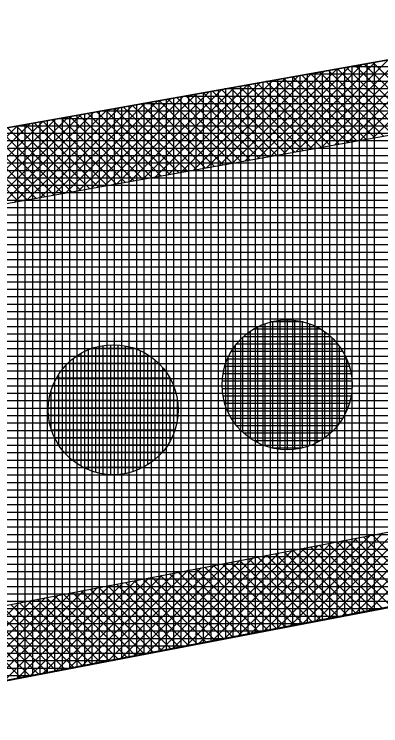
# Model space of a CAD drawing. Extents: x -565346 to -564154, y -1097386 to -1095620.
# Drawn here: x -564850.96 to -564841.09, y -1095799.12 to -1095779.97 of the extents above; entities that cross this region are included whole.
import ezdxf

# ---------------------------------------------------------------- set-up
doc = ezdxf.new("R2010")
doc.units = 0
for name, color, linetype in [('Vrstva 1', 7, 'Continuous'), ('Vrstva 13', 7, 'Continuous'), ('Vrstva 41', 7, 'Continuous'), ('Vrstva 42', 7, 'Continuous'), ('Vrstva 43', 7, 'Continuous'), ('Vrstva 44', 7, 'Continuous')]:
    doc.layers.add(name, color=color, linetype=linetype)

msp = doc.modelspace()

# ---------------------------------------------------------------- linework, layer by layer
at = {"layer": 'Vrstva 1'}
msp.add_line((-564877.52, -1095802.97), (-564694, -1095767.75), dxfattribs=at)
at = {"layer": 'Vrstva 13'}
msp.add_line((-564879.81, -1095788.15), (-564772.2, -1095768.91), dxfattribs=at)
at = {"layer": 'Vrstva 41'}
for p, q in [((-564841.643, -1095783.358), (-564839.169, -1095780.884)), ((-564841.298, -1095783.296), (-564838.824, -1095780.822)), ((-564842.676, -1095783.542), (-564840.202, -1095781.068)), ((-564842.332, -1095783.481), (-564839.858, -1095781.007)), ((-564841.987, -1095783.419), (-564839.513, -1095780.945)), ((-564843.709, -1095783.727), (-564841.235, -1095781.253)), ((-564843.365, -1095783.666), (-564840.891, -1095781.192)), ((-564843.021, -1095783.604), (-564840.547, -1095781.13)), ((-564839.577, -1095782.988), (-564841.3, -1095781.265)), ((-564844.743, -1095783.912), (-564842.269, -1095781.438)), ((-564844.398, -1095783.85), (-564841.924, -1095781.376)), ((-564844.054, -1095783.789), (-564841.58, -1095781.315)), ((-564840.536, -1095783.16), (-564842.26, -1095781.436)), ((-564840.296, -1095783.117), (-564842.02, -1095781.393)), ((-564840.057, -1095783.074), (-564841.78, -1095781.35)), ((-564839.817, -1095783.031), (-564841.54, -1095781.308)), ((-564845.776, -1095784.097), (-564843.302, -1095781.623)), ((-564845.432, -1095784.035), (-564842.958, -1095781.561)), ((-564845.087, -1095783.973), (-564842.613, -1095781.499)), ((-564841.736, -1095783.374), (-564843.46, -1095781.651)), ((-564841.496, -1095783.331), (-564843.22, -1095781.608)), ((-564841.256, -1095783.289), (-564842.98, -1095781.565)), ((-564841.016, -1095783.246), (-564842.74, -1095781.522)), ((-564840.776, -1095783.203), (-564842.5, -1095781.479)), ((-564846.809, -1095784.281), (-564844.335, -1095781.807)), ((-564846.465, -1095784.22), (-564843.991, -1095781.746)), ((-564846.12, -1095784.158), (-564843.646, -1095781.684)), ((-564842.696, -1095783.546), (-564844.419, -1095781.822)), ((-564842.456, -1095783.503), (-564844.18, -1095781.779)), ((-564842.216, -1095783.46), (-564843.94, -1095781.737)), ((-564841.976, -1095783.417), (-564843.7, -1095781.694)), ((-564847.842, -1095784.466), (-564845.369, -1095781.992)), ((-564847.498, -1095784.404), (-564845.024, -1095781.93)), ((-564847.154, -1095784.343), (-564844.68, -1095781.869)), ((-564843.896, -1095783.76), (-564845.619, -1095782.037)), ((-564843.656, -1095783.718), (-564845.379, -1095781.994)), ((-564843.416, -1095783.675), (-564845.139, -1095781.951)), ((-564843.176, -1095783.632), (-564844.899, -1095781.908)), ((-564842.936, -1095783.589), (-564844.659, -1095781.865)), ((-564848.876, -1095784.651), (-564846.402, -1095782.177)), ((-564848.531, -1095784.589), (-564846.057, -1095782.115)), ((-564848.187, -1095784.528), (-564845.713, -1095782.054)), ((-564844.855, -1095783.932), (-564846.579, -1095782.208)), ((-564844.615, -1095783.889), (-564846.339, -1095782.166)), ((-564844.376, -1095783.846), (-564846.099, -1095782.123)), ((-564844.136, -1095783.803), (-564845.859, -1095782.08)), ((-564850.253, -1095784.897), (-564847.779, -1095782.423)), ((-564849.909, -1095784.836), (-564847.435, -1095782.362)), ((-564849.565, -1095784.774), (-564847.091, -1095782.3)), ((-564849.22, -1095784.712), (-564846.746, -1095782.238)), ((-564846.055, -1095784.146), (-564847.779, -1095782.423)), ((-564845.815, -1095784.104), (-564847.539, -1095782.38)), ((-564845.575, -1095784.061), (-564847.299, -1095782.337)), ((-564845.335, -1095784.018), (-564847.059, -1095782.294)), ((-564845.095, -1095783.975), (-564846.819, -1095782.251)), ((-564851.287, -1095785.082), (-564848.813, -1095782.608)), ((-564850.942, -1095785.02), (-564848.468, -1095782.546)), ((-564850.598, -1095784.959), (-564848.124, -1095782.485)), ((-564847.015, -1095784.318), (-564848.738, -1095782.595)), ((-564846.775, -1095784.275), (-564848.498, -1095782.552)), ((-564846.535, -1095784.232), (-564848.259, -1095782.509)), ((-564846.295, -1095784.189), (-564848.019, -1095782.466)), ((-564852.32, -1095785.267), (-564849.846, -1095782.793)), ((-564851.976, -1095785.205), (-564849.502, -1095782.731)), ((-564851.631, -1095785.143), (-564849.157, -1095782.669)), ((-564847.975, -1095784.49), (-564849.698, -1095782.766)), ((-564847.735, -1095784.447), (-564849.458, -1095782.723)), ((-564847.495, -1095784.404), (-564849.218, -1095782.68)), ((-564847.255, -1095784.361), (-564848.978, -1095782.637)), ((-564853.353, -1095785.451), (-564850.879, -1095782.977)), ((-564853.009, -1095785.39), (-564850.535, -1095782.916)), ((-564852.664, -1095785.328), (-564850.19, -1095782.854)), ((-564849.174, -1095784.704), (-564850.898, -1095782.981)), ((-564848.934, -1095784.661), (-564850.658, -1095782.938)), ((-564848.695, -1095784.618), (-564850.418, -1095782.895)), ((-564848.455, -1095784.575), (-564850.178, -1095782.852)), ((-564848.215, -1095784.533), (-564849.938, -1095782.809)), ((-564850.134, -1095784.876), (-564851.858, -1095783.152)), ((-564849.894, -1095784.833), (-564851.618, -1095783.109)), ((-564849.654, -1095784.79), (-564851.378, -1095783.066)), ((-564849.414, -1095784.747), (-564851.138, -1095783.024)), ((-564850.854, -1095785.004), (-564852.577, -1095783.281)), ((-564850.614, -1095784.962), (-564852.338, -1095783.238)), ((-564850.374, -1095784.919), (-564852.098, -1095783.195)), ((-564841.425, -1095796.028), (-564838.925, -1095793.528)), ((-564842.126, -1095796.163), (-564839.625, -1095793.663)), ((-564841.776, -1095796.096), (-564839.275, -1095793.595)), ((-564843.176, -1095796.365), (-564840.676, -1095793.864)), ((-564842.826, -1095796.298), (-564840.325, -1095793.797)), ((-564842.476, -1095796.23), (-564839.975, -1095793.73)), ((-564844.227, -1095796.567), (-564841.726, -1095794.066)), ((-564843.877, -1095796.5), (-564841.376, -1095793.999)), ((-564843.526, -1095796.432), (-564841.026, -1095793.931)), ((-564840.103, -1095795.774), (-564841.797, -1095794.079)), ((-564839.866, -1095795.728), (-564841.56, -1095794.034)), ((-564839.628, -1095795.683), (-564841.323, -1095793.988)), ((-564845.277, -1095796.769), (-564842.776, -1095794.267)), ((-564844.927, -1095796.702), (-564842.426, -1095794.2)), ((-564844.577, -1095796.634), (-564842.076, -1095794.133)), ((-564841.052, -1095795.956), (-564842.746, -1095794.262)), ((-564840.814, -1095795.911), (-564842.509, -1095794.216)), ((-564840.577, -1095795.865), (-564842.272, -1095794.171)), ((-564840.34, -1095795.819), (-564842.035, -1095794.125)), ((-564846.328, -1095796.971), (-564843.826, -1095794.469)), ((-564845.978, -1095796.904), (-564843.476, -1095794.402)), ((-564845.628, -1095796.836), (-564843.126, -1095794.334)), ((-564842.238, -1095796.184), (-564843.933, -1095794.489)), ((-564842.001, -1095796.139), (-564843.696, -1095794.444)), ((-564841.763, -1095796.093), (-564843.458, -1095794.398)), ((-564841.526, -1095796.048), (-564843.221, -1095794.353)), ((-564841.289, -1095796.002), (-564842.984, -1095794.307)), ((-564847.379, -1095797.173), (-564844.876, -1095794.67)), ((-564847.028, -1095797.106), (-564844.526, -1095794.603)), ((-564846.678, -1095797.038), (-564844.176, -1095794.536)), ((-564843.187, -1095796.367), (-564844.882, -1095794.672)), ((-564842.949, -1095796.321), (-564844.645, -1095794.626)), ((-564842.712, -1095796.276), (-564844.408, -1095794.58)), ((-564842.475, -1095796.23), (-564844.17, -1095794.535)), ((-564848.429, -1095797.375), (-564845.926, -1095794.872)), ((-564848.079, -1095797.308), (-564845.576, -1095794.805)), ((-564847.729, -1095797.24), (-564845.226, -1095794.737)), ((-564844.136, -1095796.549), (-564845.831, -1095794.854)), ((-564843.898, -1095796.504), (-564845.594, -1095794.808)), ((-564843.661, -1095796.458), (-564845.357, -1095794.763)), ((-564843.424, -1095796.413), (-564845.119, -1095794.717)), ((-564849.13, -1095797.51), (-564846.626, -1095795.006)), ((-564848.779, -1095797.443), (-564846.276, -1095794.939)), ((-564845.084, -1095796.732), (-564846.78, -1095795.036)), ((-564844.847, -1095796.686), (-564846.543, -1095794.99)), ((-564844.61, -1095796.641), (-564846.306, -1095794.945)), ((-564844.373, -1095796.595), (-564846.069, -1095794.899)), ((-564850.18, -1095797.712), (-564847.676, -1095795.208)), ((-564849.83, -1095797.645), (-564847.326, -1095795.141)), ((-564849.48, -1095797.577), (-564846.976, -1095795.073)), ((-564846.033, -1095796.914), (-564847.73, -1095795.218)), ((-564845.796, -1095796.869), (-564847.492, -1095795.172)), ((-564845.559, -1095796.823), (-564847.255, -1095795.127)), ((-564845.322, -1095796.778), (-564847.018, -1095795.081)), ((-564851.231, -1095797.914), (-564848.726, -1095795.409)), ((-564850.881, -1095797.847), (-564848.376, -1095795.342)), ((-564850.53, -1095797.779), (-564848.026, -1095795.275)), ((-564847.219, -1095797.143), (-564848.916, -1095795.446)), ((-564846.982, -1095797.097), (-564848.679, -1095795.4)), ((-564846.745, -1095797.051), (-564848.442, -1095795.355)), ((-564846.508, -1095797.006), (-564848.204, -1095795.309)), ((-564846.271, -1095796.96), (-564847.967, -1095795.264)), ((-564852.281, -1095798.116), (-564849.776, -1095795.611)), ((-564851.931, -1095798.049), (-564849.426, -1095795.544)), ((-564851.581, -1095797.981), (-564849.076, -1095795.476)), ((-564848.168, -1095797.325), (-564849.865, -1095795.628)), ((-564847.931, -1095797.279), (-564849.628, -1095795.582)), ((-564847.694, -1095797.234), (-564849.391, -1095795.537)), ((-564847.457, -1095797.188), (-564849.153, -1095795.491)), ((-564853.332, -1095798.318), (-564850.826, -1095795.812)), ((-564852.982, -1095798.251), (-564850.476, -1095795.745)), ((-564852.631, -1095798.183), (-564850.126, -1095795.678)), ((-564849.117, -1095797.507), (-564850.815, -1095795.81)), ((-564848.88, -1095797.462), (-564850.577, -1095795.765)), ((-564848.643, -1095797.416), (-564850.34, -1095795.719)), ((-564848.406, -1095797.371), (-564850.103, -1095795.673)), ((-564850.066, -1095797.69), (-564851.764, -1095795.992)), ((-564849.829, -1095797.644), (-564851.526, -1095795.947)), ((-564849.592, -1095797.599), (-564851.289, -1095795.901)), ((-564849.354, -1095797.553), (-564851.052, -1095795.856)), ((-564850.778, -1095797.827), (-564852.476, -1095796.129)), ((-564850.541, -1095797.781), (-564852.238, -1095796.083)), ((-564850.303, -1095797.736), (-564852.001, -1095796.038))]:
    msp.add_line(p, q, dxfattribs=at)
at = {"layer": 'Vrstva 42'}
for points in [[(-564914.4, -1095793.493), (-564914.094, -1095795.47), (-564879.505, -1095790.127), (-564771.848, -1095770.879), (-564727.148, -1095761.474), (-564727.54, -1095759.52), (-564772.2, -1095768.91), (-564879.81, -1095788.15)], [(-564912.15, -1095808.17), (-564912.447, -1095806.136), (-564877.814, -1095800.992), (-564725.004, -1095771.664), (-564724.6, -1095773.56), (-564877.52, -1095802.97)]]:
    msp.add_lwpolyline(points, close=True, dxfattribs=at)
at = {"layer": 'Vrstva 43'}
for p, q in [((-564841.27, -1095781.259), (-564841.27, -1095796.013)), ((-564842.27, -1095781.438), (-564842.27, -1095796.205)), ((-564842.07, -1095781.402), (-564842.07, -1095796.167)), ((-564765.022, -1095781.38), (-564841.945, -1095781.38)), ((-564841.87, -1095781.367), (-564841.87, -1095796.128)), ((-564841.67, -1095781.331), (-564841.67, -1095796.09)), ((-564841.47, -1095781.295), (-564841.47, -1095796.052)), ((-564843.47, -1095781.653), (-564843.47, -1095796.435)), ((-564843.27, -1095781.617), (-564843.27, -1095796.397)), ((-564843.07, -1095781.581), (-564843.07, -1095796.359)), ((-564766.064, -1095781.58), (-564843.064, -1095781.58)), ((-564842.87, -1095781.545), (-564842.87, -1095796.32)), ((-564842.67, -1095781.51), (-564842.67, -1095796.282)), ((-564842.47, -1095781.474), (-564842.47, -1095796.243)), ((-564844.47, -1095781.831), (-564844.47, -1095796.627)), ((-564844.27, -1095781.796), (-564844.27, -1095796.589)), ((-564767.106, -1095781.78), (-564844.182, -1095781.78)), ((-564844.07, -1095781.76), (-564844.07, -1095796.55)), ((-564843.87, -1095781.724), (-564843.87, -1095796.512)), ((-564843.67, -1095781.688), (-564843.67, -1095796.474)), ((-564845.47, -1095782.01), (-564845.47, -1095796.819)), ((-564768.148, -1095781.98), (-564845.301, -1095781.98)), ((-564845.27, -1095781.974), (-564845.27, -1095796.781)), ((-564845.07, -1095781.939), (-564845.07, -1095796.742)), ((-564844.87, -1095781.903), (-564844.87, -1095796.704)), ((-564844.67, -1095781.867), (-564844.67, -1095796.666)), ((-564846.67, -1095782.225), (-564846.67, -1095797.049)), ((-564846.47, -1095782.189), (-564846.47, -1095797.011)), ((-564769.19, -1095782.18), (-564846.42, -1095782.18)), ((-564846.27, -1095782.153), (-564846.27, -1095796.973)), ((-564846.07, -1095782.117), (-564846.07, -1095796.934)), ((-564845.87, -1095782.082), (-564845.87, -1095796.896)), ((-564845.67, -1095782.046), (-564845.67, -1095796.858)), ((-564847.67, -1095782.404), (-564847.67, -1095797.241)), ((-564770.232, -1095782.38), (-564847.538, -1095782.38)), ((-564847.47, -1095782.368), (-564847.47, -1095797.203)), ((-564847.27, -1095782.332), (-564847.27, -1095797.165)), ((-564847.07, -1095782.296), (-564847.07, -1095797.126)), ((-564846.87, -1095782.261), (-564846.87, -1095797.088)), ((-564848.67, -1095782.582), (-564848.67, -1095797.433)), ((-564771.274, -1095782.58), (-564848.657, -1095782.58)), ((-564848.47, -1095782.547), (-564848.47, -1095797.395)), ((-564848.27, -1095782.511), (-564848.27, -1095797.357)), ((-564848.07, -1095782.475), (-564848.07, -1095797.318)), ((-564847.87, -1095782.439), (-564847.87, -1095797.28)), ((-564849.87, -1095782.797), (-564849.87, -1095797.664)), ((-564772.316, -1095782.78), (-564849.775, -1095782.78)), ((-564849.67, -1095782.761), (-564849.67, -1095797.625)), ((-564849.47, -1095782.725), (-564849.47, -1095797.587)), ((-564849.27, -1095782.69), (-564849.27, -1095797.548)), ((-564849.07, -1095782.654), (-564849.07, -1095797.51)), ((-564848.87, -1095782.618), (-564848.87, -1095797.472)), ((-564773.359, -1095782.98), (-564850.894, -1095782.98)), ((-564850.87, -1095782.976), (-564850.87, -1095797.855)), ((-564850.67, -1095782.94), (-564850.67, -1095797.817)), ((-564850.47, -1095782.904), (-564850.47, -1095797.779)), ((-564850.27, -1095782.868), (-564850.27, -1095797.74)), ((-564850.07, -1095782.833), (-564850.07, -1095797.702)), ((-564774.401, -1095783.18), (-564852.013, -1095783.18)), ((-564775.443, -1095783.38), (-564853.131, -1095783.38)), ((-564776.485, -1095783.58), (-564854.25, -1095783.58)), ((-564777.527, -1095783.78), (-564855.368, -1095783.78)), ((-564778.569, -1095783.98), (-564856.487, -1095783.98)), ((-564779.611, -1095784.18), (-564857.606, -1095784.18)), ((-564780.654, -1095784.38), (-564858.724, -1095784.38)), ((-564781.696, -1095784.58), (-564859.843, -1095784.58)), ((-564782.738, -1095784.78), (-564860.961, -1095784.78)), ((-564783.78, -1095784.98), (-564862.08, -1095784.98)), ((-564784.822, -1095785.18), (-564863.199, -1095785.18)), ((-564785.864, -1095785.38), (-564864.317, -1095785.38)), ((-564786.906, -1095785.58), (-564865.436, -1095785.58)), ((-564787.948, -1095785.78), (-564866.555, -1095785.78)), ((-564788.991, -1095785.98), (-564867.673, -1095785.98)), ((-564790.033, -1095786.18), (-564868.792, -1095786.18)), ((-564791.075, -1095786.38), (-564869.91, -1095786.38)), ((-564792.117, -1095786.58), (-564871.029, -1095786.58)), ((-564793.159, -1095786.78), (-564872.148, -1095786.78)), ((-564794.201, -1095786.98), (-564873.266, -1095786.98)), ((-564795.243, -1095787.18), (-564874.385, -1095787.18)), ((-564796.286, -1095787.38), (-564875.503, -1095787.38)), ((-564797.328, -1095787.58), (-564876.622, -1095787.58)), ((-564798.37, -1095787.78), (-564877.741, -1095787.78)), ((-564799.412, -1095787.98), (-564878.859, -1095787.98)), ((-564800.454, -1095788.18), (-564880.012, -1095788.18)), ((-564801.496, -1095788.38), (-564881.359, -1095788.38)), ((-564802.538, -1095788.58), (-564882.706, -1095788.58)), ((-564803.581, -1095788.78), (-564884.052, -1095788.78)), ((-564804.623, -1095788.98), (-564885.399, -1095788.98)), ((-564805.665, -1095789.18), (-564886.746, -1095789.18)), ((-564806.707, -1095789.38), (-564888.093, -1095789.38)), ((-564807.749, -1095789.58), (-564889.439, -1095789.58)), ((-564808.791, -1095789.78), (-564890.786, -1095789.78)), ((-564809.833, -1095789.98), (-564892.133, -1095789.98)), ((-564810.875, -1095790.18), (-564893.48, -1095790.18)), ((-564811.918, -1095790.38), (-564894.827, -1095790.38)), ((-564812.96, -1095790.58), (-564896.173, -1095790.58)), ((-564814.002, -1095790.78), (-564897.52, -1095790.78)), ((-564815.044, -1095790.98), (-564898.867, -1095790.98)), ((-564816.086, -1095791.18), (-564900.214, -1095791.18)), ((-564817.128, -1095791.38), (-564901.56, -1095791.38)), ((-564818.17, -1095791.58), (-564902.907, -1095791.58)), ((-564819.213, -1095791.78), (-564904.254, -1095791.78)), ((-564820.255, -1095791.98), (-564905.601, -1095791.98)), ((-564821.297, -1095792.18), (-564906.947, -1095792.18)), ((-564822.339, -1095792.38), (-564908.294, -1095792.38)), ((-564823.381, -1095792.58), (-564909.641, -1095792.58)), ((-564824.423, -1095792.78), (-564910.988, -1095792.78)), ((-564825.465, -1095792.98), (-564912.335, -1095792.98)), ((-564826.507, -1095793.18), (-564913.681, -1095793.18)), ((-564827.55, -1095793.38), (-564915.028, -1095793.38)), ((-564828.592, -1095793.58), (-564916.375, -1095793.58)), ((-564829.634, -1095793.78), (-564917.722, -1095793.78)), ((-564830.676, -1095793.98), (-564919.068, -1095793.98)), ((-564831.718, -1095794.18), (-564920.415, -1095794.18)), ((-564832.76, -1095794.38), (-564921.762, -1095794.38)), ((-564833.802, -1095794.58), (-564923.109, -1095794.58)), ((-564834.845, -1095794.78), (-564924.456, -1095794.78)), ((-564835.887, -1095794.98), (-564925.802, -1095794.98)), ((-564836.929, -1095795.18), (-564927.149, -1095795.18)), ((-564837.971, -1095795.38), (-564928.496, -1095795.38)), ((-564839.013, -1095795.58), (-564929.843, -1095795.58)), ((-564840.055, -1095795.78), (-564931.189, -1095795.78)), ((-564841.097, -1095795.98), (-564932.536, -1095795.98)), ((-564842.14, -1095796.18), (-564933.883, -1095796.18)), ((-564843.182, -1095796.38), (-564935.23, -1095796.38)), ((-564844.224, -1095796.58), (-564936.577, -1095796.58)), ((-564845.266, -1095796.78), (-564937.923, -1095796.78)), ((-564846.308, -1095796.98), (-564939.27, -1095796.98)), ((-564847.35, -1095797.18), (-564940.617, -1095797.18)), ((-564848.392, -1095797.38), (-564941.964, -1095797.38)), ((-564849.434, -1095797.58), (-564943.31, -1095797.58)), ((-564850.477, -1095797.78), (-564944.657, -1095797.78))]:
    msp.add_line(p, q, dxfattribs=at)
msp.add_lwpolyline([(-564584.17, -1095730.99), (-564361.01, -1095672.63), (-564329.81, -1095662.26), (-564326.21, -1095642.73), (-564394.52, -1095662.95), (-564454.33, -1095677.56), (-564516.6, -1095690.89), (-564574.04, -1095705.03), (-564590.74, -1095715.12), (-564631.48, -1095731.18), (-564693.31, -1095752.31), (-564772.2, -1095768.91), (-564879.81, -1095788.15), (-565039.47, -1095811.86), (-565040.85, -1095849.94), (-565025.81, -1095848.33), (-565025.24, -1095824.91), (-564877.52, -1095802.97), (-564694, -1095767.75), (-564603.8, -1095739.23), (-564594.74, -1095734.52)], close=True, dxfattribs=at)
at = {"layer": 'Vrstva 44'}
for p, q in [((-564844.21, -1095788.3), (-564844.21, -1095791.587)), ((-564843.183, -1095788.25), (-564844.048, -1095788.25)), ((-564844.01, -1095788.241), (-564844.01, -1095791.648)), ((-564843.81, -1095788.207), (-564843.81, -1095791.682)), ((-564843.61, -1095788.195), (-564843.61, -1095791.692)), ((-564843.41, -1095788.207), (-564843.41, -1095791.68)), ((-564843.21, -1095788.243), (-564843.21, -1095791.645)), ((-564843.01, -1095788.304), (-564843.01, -1095791.586)), ((-564844.61, -1095788.507), (-564844.61, -1095791.381)), ((-564842.707, -1095788.45), (-564844.524, -1095788.45)), ((-564844.41, -1095788.386), (-564844.41, -1095791.502)), ((-564842.81, -1095788.391), (-564842.81, -1095791.496)), ((-564842.61, -1095788.513), (-564842.61, -1095791.375)), ((-564844.81, -1095788.666), (-564844.81, -1095791.22)), ((-564842.439, -1095788.65), (-564844.791, -1095788.65)), ((-564842.41, -1095788.676), (-564842.41, -1095791.212)), ((-564848.77, -1095788.93), (-564848.77, -1095792.297)), ((-564848.57, -1095788.887), (-564848.57, -1095792.34)), ((-564848.37, -1095788.868), (-564848.37, -1095792.361)), ((-564848.17, -1095788.87), (-564848.17, -1095792.359)), ((-564847.97, -1095788.896), (-564847.97, -1095792.332)), ((-564845.01, -1095788.89), (-564845.01, -1095790.997)), ((-564842.25, -1095788.85), (-564844.978, -1095788.85)), ((-564842.21, -1095788.903), (-564842.21, -1095790.988)), ((-564849.17, -1095789.101), (-564849.17, -1095792.127)), ((-564848.97, -1095789.002), (-564848.97, -1095792.227)), ((-564847.7, -1095788.97), (-564848.89, -1095788.97)), ((-564847.77, -1095788.945), (-564847.77, -1095792.282)), ((-564847.57, -1095789.023), (-564847.57, -1095792.206)), ((-564842.112, -1095789.05), (-564845.118, -1095789.05)), ((-564849.37, -1095789.234), (-564849.37, -1095791.994)), ((-564847.307, -1095789.17), (-564849.279, -1095789.17)), ((-564847.37, -1095789.13), (-564847.37, -1095792.099)), ((-564847.17, -1095789.274), (-564847.17, -1095791.953)), ((-564842.008, -1095789.25), (-564845.219, -1095789.25)), ((-564845.21, -1095789.228), (-564845.21, -1095790.662)), ((-564842.01, -1095789.245), (-564842.01, -1095790.638)), ((-564849.57, -1095789.419), (-564849.57, -1095791.809)), ((-564847.063, -1095789.37), (-564849.523, -1095789.37)), ((-564846.97, -1095789.472), (-564846.97, -1095791.756)), ((-564841.937, -1095789.45), (-564845.291, -1095789.45)), ((-564849.77, -1095789.677), (-564849.77, -1095791.551)), ((-564846.892, -1095789.57), (-564849.698, -1095789.57)), ((-564841.891, -1095789.65), (-564845.338, -1095789.65)), ((-564846.761, -1095789.77), (-564849.825, -1095789.77)), ((-564846.77, -1095789.755), (-564846.77, -1095791.47)), ((-564841.868, -1095789.85), (-564845.362, -1095789.85)), ((-564846.669, -1095789.97), (-564849.919, -1095789.97)), ((-564841.868, -1095790.05), (-564845.36, -1095790.05)), ((-564846.603, -1095790.17), (-564849.986, -1095790.17)), ((-564849.97, -1095790.117), (-564849.97, -1095791.111)), ((-564841.892, -1095790.25), (-564845.335, -1095790.25)), ((-564846.562, -1095790.37), (-564850.026, -1095790.37)), ((-564846.57, -1095790.326), (-564846.57, -1095790.911)), ((-564841.941, -1095790.45), (-564845.288, -1095790.45)), ((-564846.545, -1095790.57), (-564850.042, -1095790.57)), ((-564842.015, -1095790.65), (-564845.215, -1095790.65)), ((-564846.552, -1095790.77), (-564850.035, -1095790.77)), ((-564842.117, -1095790.85), (-564845.11, -1095790.85)), ((-564846.583, -1095790.97), (-564850.006, -1095790.97)), ((-564846.637, -1095791.17), (-564849.953, -1095791.17)), ((-564842.261, -1095791.05), (-564844.968, -1095791.05)), ((-564846.716, -1095791.37), (-564849.871, -1095791.37)), ((-564842.45, -1095791.25), (-564844.776, -1095791.25)), ((-564846.83, -1095791.57), (-564849.758, -1095791.57)), ((-564842.725, -1095791.45), (-564844.502, -1095791.45)), ((-564846.982, -1095791.77), (-564849.607, -1095791.77)), ((-564843.233, -1095791.65), (-564844.003, -1095791.65)), ((-564847.191, -1095791.97), (-564849.399, -1095791.97)), ((-564847.497, -1095792.17), (-564849.095, -1095792.17))]:
    msp.add_line(p, q, dxfattribs=at)
for centre in [(-564843.614, -1095789.944), (-564848.294, -1095790.614)]:
    msp.add_circle(centre, 1.75, dxfattribs=at)

doc.saveas('drawing.dxf')
